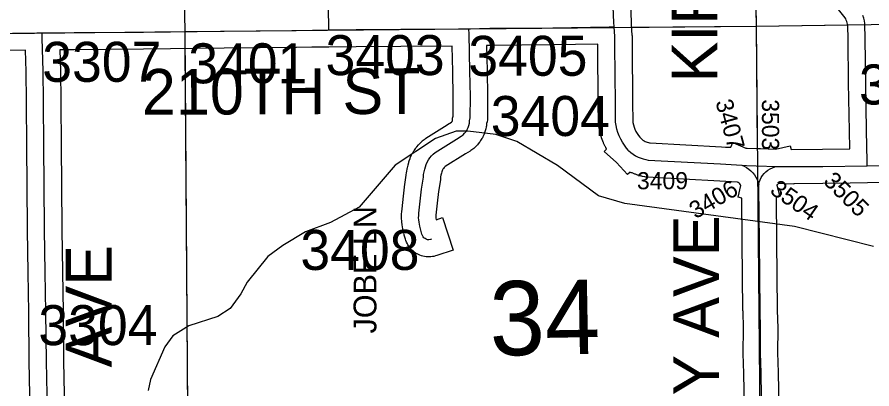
# Model space of a CAD drawing. Extents: x 23.6 to 68.7, y -63 to -29.
# Drawn here: x 41.355 to 42.849, y -45.271 to -44.621 of the extents above; entities that cross this region are included whole.
import ezdxf

# ---------------------------------------------------------------- set-up
doc = ezdxf.new("R2010")
doc.units = 0
for name, color, linetype in [('tdCoHydroRiver', 7, 'Continuous'), ('tdCoSecRdNmbr', 7, 'Continuous'), ('tdCoSecRdTxt', 7, 'Continuous'), ('tdCoSecRteBand', 7, 'Continuous'), ('tdCoSecRteCL', 7, 'Continuous'), ('tdCoSectLine', 7, 'Continuous'), ('tdCoSectLinePart', 7, 'Continuous'), ('tdCoSectNmbr', 7, 'Continuous'), ('tdCoSurfGravel', 7, 'Continuous')]:
    doc.layers.add(name, color=color, linetype=linetype)

msp = doc.modelspace()

# ---------------------------------------------------------------- linework, layer by layer
at = {"layer": 'tdCoHydroRiver'}
msp.add_lwpolyline([(42.8518, -45.022), (42.7141, -44.987), (42.417, -44.9472), (42.3711, -44.9334), (42.2995, -44.8804), (42.2281, -44.8385), (42.1917, -44.8262), (42.1427, -44.8203), (42.1222, -44.8205), (42.086, -44.8335), (42.0154, -44.8799), (41.9529, -44.9532), (41.9027, -44.9805), (41.8586, -44.9967), (41.8194, -45.0207), (41.7928, -45.0399), (41.7569, -45.0845), (41.746, -45.1051), (41.7273, -45.1305), (41.7054, -45.1449), (41.655, -45.1612), (41.6267, -45.1788), (41.6127, -45.1979), (41.588, -45.255), (41.5835, -45.274)], dxfattribs=at)
at = {"layer": 'tdCoSecRteBand'}
for points in [[(42.7077, -44.8524), (42.7628, -44.8521), (42.8103, -44.8513), (42.8097, -44.8198), (42.8097, -44.8198), (42.8097, -44.8197), (42.8085, -44.736), (42.8074, -44.6602), (42.8069, -44.6347), (42.8067, -44.6331), (42.8061, -44.6307), (42.8054, -44.6284), (42.8044, -44.6262), (42.8033, -44.624), (42.8022, -44.6222), (42.7696, -44.5809)], [(42.4279, -44.6073), (42.4283, -44.6359), (42.4296, -44.6521), (42.4297, -44.6533), (42.4297, -44.6545), (42.4297, -44.6711), (42.4307, -44.7711), (42.431, -44.8022), (42.4314, -44.8054), (42.4323, -44.8094), (42.4335, -44.8133), (42.4349, -44.8171), (42.4366, -44.8208), (42.4386, -44.8244), (42.4408, -44.8278), (42.4432, -44.8309), (42.445, -44.8328), (42.4468, -44.8344), (42.4487, -44.8359), (42.4508, -44.8372), (42.453, -44.8383), (42.456, -44.8395), (42.4584, -44.8403), (42.4603, -44.8409), (42.4614, -44.8411), (42.5863, -44.8478), (42.5863, -44.8478), (42.5863, -44.8478), (42.5934, -44.8482), (42.6025, -44.8487), (42.6061, -44.8404), (42.6287, -44.8502), (42.631, -44.8503), (42.6476, -44.8508), (42.6545, -44.851), (42.6807, -44.8519), (42.7063, -44.8462), (42.7077, -44.8524)], [(42.6274, -45.3651), (42.6254, -45.2447), (42.6241, -45.2095), (42.6241, -45.2088), (42.6241, -45.2081), (42.6246, -45.1664), (42.6238, -45.1349), (42.6237, -45.1346), (42.6237, -45.1344), (42.6226, -45.0138), (42.6217, -44.9377), (42.6152, -44.9361), (42.6201, -44.9155), (42.6192, -44.9142), (42.6181, -44.9128), (42.6169, -44.9116), (42.6156, -44.9105), (42.6142, -44.9095), (42.583, -44.9078), (42.4561, -44.9009), (42.454, -44.9007), (42.452, -44.9004), (42.4479, -44.8996), (42.4468, -44.8994), (42.4458, -44.8991), (42.4417, -44.898), (42.4406, -44.8977), (42.4396, -44.8973), (42.4356, -44.8959), (42.4351, -44.8957), (42.4346, -44.8955), (42.4298, -44.8936), (42.4285, -44.8931), (42.4273, -44.8925), (42.4264, -44.8921), (42.4218, -44.8964), (42.4025, -44.8752), (42.3813, -44.8559), (42.3852, -44.8517), (42.3837, -44.8491), (42.3831, -44.8481), (42.3827, -44.8471), (42.38, -44.8414), (42.3796, -44.8404), (42.3792, -44.8394), (42.3769, -44.8335), (42.3766, -44.8325), (42.3762, -44.8314), (42.3745, -44.8254), (42.3741, -44.8243), (42.3739, -44.8232), (42.3726, -44.8171), (42.3723, -44.816), (42.3722, -44.8149), (42.3713, -44.8087), (42.371, -44.8067), (42.371, -44.8048), (42.3707, -44.7717), (42.3707, -44.7717), (42.3707, -44.7717), (42.3697, -44.6716), (42.3697, -44.6714), (42.3697, -44.6713), (42.3697, -44.6682), (42.2918, -44.6694), (42.2917, -44.6694), (42.2916, -44.6694), (42.1813, -44.6704), (42.1755, -44.6705), (42.1764, -44.7147), (42.1764, -44.7147), (42.1764, -44.7147), (42.1773, -44.759), (42.1773, -44.7594), (42.1773, -44.7598), (42.1769, -44.7976), (42.1769, -44.8008), (42.1762, -44.8039), (42.1755, -44.8071), (42.1753, -44.8092), (42.1751, -44.8109), (42.1748, -44.8126), (42.1739, -44.8165), (42.1736, -44.8182), (42.173, -44.8198), (42.1718, -44.8236), (42.1712, -44.8252), (42.1705, -44.8268), (42.1688, -44.8304), (42.1681, -44.832), (42.1671, -44.8334), (42.165, -44.8368), (42.1641, -44.8383), (42.163, -44.8397), (42.1606, -44.8428), (42.1595, -44.8441), (42.1583, -44.8454), (42.1555, -44.8482), (42.1542, -44.8494), (42.1529, -44.8505), (42.1498, -44.8529), (42.1482, -44.8542), (42.1465, -44.8552), (42.1383, -44.86), (42.1033, -44.8823), (42.1024, -44.883), (42.1012, -44.8842), (42.1002, -44.8855), (42.0992, -44.8868), (42.0984, -44.8882), (42.0977, -44.8897), (42.0972, -44.8913), (42.0965, -44.8939), (42.0957, -44.8975), (42.0951, -44.9005), (42.0947, -44.9044), (42.0947, -44.9049), (42.0946, -44.9054), (42.0916, -44.926), (42.0891, -44.9464), (42.087, -44.9672), (42.0868, -44.9698), (42.0867, -44.9712), (42.0868, -44.9727), (42.0872, -44.975), (42.0872, -44.9753), (42.0986, -44.9716), (42.1172, -45.0287), (42.0887, -45.0379), (42.0864, -45.0387), (42.0835, -45.0396), (42.0806, -45.04), (42.0782, -45.0402), (42.0752, -45.0406), (42.0723, -45.0404), (42.0698, -45.0402), (42.0669, -45.0399), (42.064, -45.0391), (42.0617, -45.0384), (42.0588, -45.0376), (42.0562, -45.0363), (42.054, -45.0352), (42.0514, -45.0338), (42.0491, -45.032), (42.0472, -45.0304), (42.0449, -45.0286), (42.0429, -45.0263), (42.0414, -45.0245), (42.0395, -45.0222), (42.038, -45.0196), (42.0369, -45.0175), (42.0354, -45.0149), (42.0345, -45.012), (42.0338, -45.0097), (42.0338, -45.0096), (42.0337, -45.0095), (42.0316, -45.0025), (42.0313, -45.0015), (42.0311, -45.0006), (42.0294, -44.9935), (42.0292, -44.9925), (42.029, -44.9915), (42.0279, -44.9843), (42.0278, -44.984), (42.0278, -44.9837), (42.0273, -44.9799), (42.0271, -44.9787), (42.027, -44.9775), (42.0268, -44.9737), (42.0267, -44.9725), (42.0267, -44.9713), (42.0268, -44.9675), (42.0268, -44.9663), (42.0269, -44.9651), (42.0273, -44.9613), (42.0273, -44.9613), (42.0273, -44.9613), (42.0294, -44.9401), (42.0294, -44.9398), (42.0295, -44.9395), (42.0321, -44.9184), (42.0321, -44.9181), (42.0321, -44.9177), (42.0351, -44.8973), (42.0356, -44.893), (42.0357, -44.8921), (42.0359, -44.8912), (42.0367, -44.8864), (42.0368, -44.8855), (42.0371, -44.8846), (42.0382, -44.8799), (42.0382, -44.8796), (42.0383, -44.8793), (42.0394, -44.8751), (42.0397, -44.8738), (42.0402, -44.8725), (42.0416, -44.8684), (42.0421, -44.8672), (42.0426, -44.8659), (42.0444, -44.862), (42.045, -44.8608), (42.0457, -44.8596), (42.0478, -44.8558), (42.0485, -44.8546), (42.0493, -44.8535), (42.0518, -44.85), (42.0525, -44.8489), (42.0534, -44.8478), (42.0562, -44.8445), (42.0571, -44.8435), (42.0581, -44.8425), (42.0611, -44.8395), (42.0621, -44.8385), (42.0631, -44.8376), (42.0665, -44.8349), (42.0679, -44.8337), (42.0695, -44.8327), (42.1065, -44.8092), (42.1069, -44.8089), (42.1072, -44.8087), (42.1141, -44.8046), (42.1143, -44.8045), (42.1147, -44.8041), (42.115, -44.8037), (42.1152, -44.8033), (42.1154, -44.8029), (42.1156, -44.8024), (42.1157, -44.8019), (42.1159, -44.7997), (42.1161, -44.7977), (42.1165, -44.7958), (42.117, -44.7939), (42.1173, -44.7597), (42.1164, -44.7159), (42.1155, -44.6717), (42.1151, -44.6718), (42.1151, -44.6716), (42.0255, -44.672), (41.9476, -44.6727), (41.8999, -44.6733), (41.8699, -44.6737), (41.8699, -44.6736), (41.8429, -44.674), (41.8429, -44.674), (41.8428, -44.674), (41.7167, -44.6753), (41.5757, -44.6769), (41.5757, -44.6769), (41.5756, -44.6769), (41.4544, -44.6779), (41.4544, -44.6779), (41.4543, -44.6779), (41.4292, -44.678), (41.4302, -44.7149), (41.4302, -44.7151), (41.4302, -44.7153), (41.4308, -44.7677), (41.4308, -44.7678), (41.4308, -44.7679), (41.4315, -44.8484), (41.4322, -44.9131), (41.4322, -44.9132), (41.4322, -44.9133), (41.4327, -44.993), (41.4338, -45.0665), (41.435, -45.1369), (41.435, -45.137), (41.435, -45.1371), (41.4358, -45.2227), (41.4376, -45.3097)], [(41.3776, -45.3107), (41.3758, -45.2238), (41.3758, -45.2236), (41.3758, -45.2235), (41.375, -45.1377), (41.3738, -45.0675), (41.3738, -45.0675), (41.3738, -45.0675), (41.3727, -44.9938), (41.3727, -44.9937), (41.3727, -44.9935), (41.3722, -44.9137), (41.3715, -44.849), (41.3715, -44.8489), (41.3715, -44.8489), (41.3708, -44.7684), (41.3702, -44.7162), (41.3692, -44.6786), (41.3031, -44.6796)], [(42.8879, -44.9101), (42.8413, -44.9109), (42.8114, -44.9114), (42.8114, -44.9113), (42.7636, -44.9121), (42.7634, -44.9121), (42.7632, -44.9121), (42.7125, -44.9123), (42.7125, -44.9129), (42.6962, -44.9124), (42.6962, -44.9124), (42.6956, -44.9124), (42.6867, -44.9121), (42.6864, -44.9122), (42.6855, -44.9126), (42.6846, -44.9132), (42.6838, -44.9138), (42.6831, -44.9145), (42.6827, -44.9149), (42.6882, -44.9347), (42.6816, -44.9365), (42.6826, -45.0131), (42.6826, -45.0131), (42.6826, -45.0132), (42.6837, -45.1336), (42.6846, -45.1654), (42.6846, -45.166), (42.6846, -45.1665), (42.6841, -45.208), (42.6854, -45.2428), (42.6854, -45.2431), (42.6854, -45.2434), (42.6874, -45.3641)]]:
    msp.add_lwpolyline(points, dxfattribs=at)
at = {"layer": 'tdCoSecRteCL'}
for points in [[(41.8995, -44.6433), (41.8994, -44.6351), (41.8991, -44.6109), (41.8981, -44.5493), (41.8971, -44.4722), (41.897, -44.4386), (41.8951, -44.3933), (41.894, -44.3257), (41.8922, -44.2471), (41.8905, -44.1736), (41.8897, -44.1415)], [(42.4237, -44.854), (42.4202, -44.8502), (42.4164, -44.8452), (42.4129, -44.8399), (42.4099, -44.8345), (42.4072, -44.8288), (42.405, -44.8229), (42.4032, -44.8168), (42.4019, -44.8107), (42.401, -44.8045), (42.4007, -44.7714), (42.3997, -44.6713), (42.3997, -44.6545), (42.3983, -44.6378), (42.3983, -44.6373), (42.3977, -44.63), (42.3962, -44.5881), (42.3949, -44.54), (42.3944, -44.5003), (42.3934, -44.4351), (42.3924, -44.3432), (42.3918, -44.2744), (42.3906, -44.1788), (42.3901, -44.1359)], [(42.8408, -44.8809), (42.8407, -44.8737), (42.8397, -44.8193), (42.8385, -44.7356), (42.8374, -44.6597), (42.8369, -44.6322), (42.8362, -44.6273), (42.835, -44.6226), (42.8335, -44.6179)], [(41.8995, -44.6433), (41.9473, -44.6427), (42.0253, -44.642), (42.1263, -44.6415), (42.1445, -44.6411)], [(42.0794, -45.0094), (42.0771, -45.0102), (42.0747, -45.0105), (42.0722, -45.0103), (42.0699, -45.0096), (42.0678, -45.0085), (42.0659, -45.007), (42.0643, -45.0051), (42.0632, -45.003), (42.0624, -45.0007), (42.0603, -44.9938), (42.0587, -44.9867), (42.0575, -44.9795), (42.057, -44.9757), (42.0567, -44.9719), (42.0568, -44.968), (42.0572, -44.9642), (42.0593, -44.9431), (42.0618, -44.9221), (42.0649, -44.9011), (42.0654, -44.8963), (42.0662, -44.8915), (42.0674, -44.8868), (42.0684, -44.8826), (42.0699, -44.8785), (42.0717, -44.8745), (42.0739, -44.8707), (42.0764, -44.8672), (42.0792, -44.8638), (42.0823, -44.8608), (42.0856, -44.858), (42.1226, -44.8345), (42.1311, -44.8294), (42.1343, -44.8269), (42.1371, -44.8241), (42.1395, -44.821), (42.1416, -44.8176), (42.1433, -44.814), (42.1446, -44.8103), (42.1454, -44.8064), (42.1458, -44.8024), (42.1469, -44.7973), (42.1473, -44.7595), (42.1464, -44.7153), (42.1451, -44.6509), (42.1445, -44.6411)], [(42.1445, -44.6411), (42.1809, -44.6404), (42.2913, -44.6394), (42.3898, -44.6379), (42.3983, -44.6378)], [(41.1489, -44.6512), (41.1852, -44.6506), (41.3026, -44.6496), (41.3893, -44.6483), (41.3982, -44.6482)], [(41.3982, -44.6482), (41.4542, -44.6479), (41.5754, -44.6469), (41.7164, -44.6453), (41.8425, -44.644), (41.8995, -44.6433)], [(41.4087, -45.6519), (41.4084, -45.645), (41.4081, -45.5914), (41.4082, -45.5671), (41.4092, -45.516), (41.4079, -45.4558), (41.4081, -45.396), (41.4076, -45.3103), (41.4058, -45.2232), (41.405, -45.1374), (41.4038, -45.067), (41.4027, -44.9933), (41.4022, -44.9134), (41.4015, -44.8487), (41.4008, -44.7681), (41.4002, -44.7157), (41.3987, -44.6578), (41.3982, -44.6482)], [(42.4237, -44.854), (42.4276, -44.8575), (42.4317, -44.8606), (42.4361, -44.8634), (42.4407, -44.8657), (42.4455, -44.8676), (42.4495, -44.869), (42.4536, -44.8701), (42.4577, -44.8709), (42.5846, -44.8778), (42.6217, -44.8798)], [(42.6217, -44.8798), (42.626, -44.8817), (42.6301, -44.884), (42.634, -44.8867), (42.6375, -44.8897), (42.6408, -44.8931), (42.6437, -44.8968), (42.6462, -44.9007), (42.6483, -44.9049), (42.65, -44.9093), (42.6513, -44.9138)], [(42.6217, -44.8798), (42.6297, -44.8803), (42.6466, -44.8808), (42.6835, -44.882)], [(42.6835, -44.882), (42.6966, -44.8824), (42.7631, -44.8821), (42.8408, -44.8809)], [(42.8408, -44.8809), (42.8877, -44.8801)], [(42.6513, -44.9138), (42.6523, -44.9095), (42.6538, -44.9054), (42.6557, -44.9015), (42.658, -44.8978), (42.6608, -44.8944), (42.6639, -44.8913), (42.6674, -44.8886), (42.6711, -44.8862), (42.6751, -44.8844), (42.6792, -44.8829), (42.6835, -44.882)], [(42.6567, -45.6349), (42.657, -45.6201), (42.6572, -45.6027), (42.6587, -45.5685), (42.6593, -45.5338), (42.6593, -45.4976), (42.6574, -45.3646), (42.6554, -45.2439), (42.6541, -45.2084), (42.6546, -45.1662), (42.6537, -45.1341), (42.6526, -45.0134), (42.6514, -44.9197), (42.6513, -44.9138)]]:
    msp.add_lwpolyline(points, dxfattribs=at)
at = {"layer": 'tdCoSectLine'}
for points in [[(42.6312, -43.6316), (42.6467, -44.6366)], [(41.628, -43.652), (41.6477, -44.6461)], [(42.6467, -44.6366), (43.6508, -44.6219)], [(41.6477, -44.6461), (42.6467, -44.6366)], [(42.6467, -44.6366), (42.6564, -45.6349)], [(40.6495, -44.6571), (41.6477, -44.6461)], [(41.6477, -44.6461), (41.6548, -45.649)]]:
    msp.add_lwpolyline(points, dxfattribs=at)
at = {"layer": 'tdCoSectLinePart'}
for points in [[(42.6453, -44.5458), (42.6467, -44.6366)], [(42.4281, -44.6386), (42.6467, -44.6366)], [(42.6467, -44.6366), (42.8059, -44.6342)], [(42.6467, -44.6366), (42.6487, -44.8509)], [(41.6479, -44.676), (41.6546, -45.6196)]]:
    msp.add_lwpolyline(points, dxfattribs=at)
at = {"layer": 'tdCoSurfGravel'}
msp.add_line((42.6466, -44.8808), (42.6835, -44.882), dxfattribs=at)
for points in [[(41.8995, -44.6433), (41.8994, -44.6351), (41.8991, -44.6109), (41.8981, -44.5493), (41.8971, -44.4722), (41.897, -44.4386), (41.8951, -44.3933), (41.894, -44.3257), (41.8922, -44.2471), (41.8905, -44.1736), (41.8897, -44.1415), (41.8882, -44.0848), (41.8868, -44.0137), (41.8846, -43.943), (41.8838, -43.9002), (41.8831, -43.8987), (41.8822, -43.8973), (41.8811, -43.896)], [(42.3983, -44.6373), (42.3977, -44.63), (42.3962, -44.5881), (42.3949, -44.54), (42.3944, -44.5003), (42.3934, -44.4351), (42.3924, -44.3432), (42.3918, -44.2744), (42.3906, -44.1788), (42.3901, -44.1359)], [(42.8408, -44.8809), (42.8407, -44.8737), (42.8397, -44.8193), (42.8385, -44.7356), (42.8374, -44.6597), (42.8369, -44.6322), (42.8362, -44.6273), (42.835, -44.6226), (42.8335, -44.6179)], [(41.8995, -44.6433), (41.9473, -44.6427), (42.0253, -44.642), (42.1263, -44.6415), (42.1445, -44.6411), (42.1809, -44.6404), (42.2913, -44.6394), (42.3898, -44.6379), (42.3983, -44.6378)], [(42.0794, -45.0094), (42.0771, -45.0102), (42.0747, -45.0105), (42.0722, -45.0103), (42.0699, -45.0096), (42.0678, -45.0085), (42.0659, -45.007), (42.0643, -45.0051), (42.0632, -45.003), (42.0624, -45.0007), (42.0603, -44.9938), (42.0587, -44.9867), (42.0575, -44.9795), (42.057, -44.9757), (42.0567, -44.9719), (42.0568, -44.968), (42.0572, -44.9642), (42.0593, -44.9431), (42.0618, -44.9221), (42.0649, -44.9011), (42.0654, -44.8963), (42.0662, -44.8915), (42.0674, -44.8868), (42.0684, -44.8826), (42.0699, -44.8785), (42.0717, -44.8745), (42.0739, -44.8707), (42.0764, -44.8672), (42.0792, -44.8638), (42.0823, -44.8608), (42.0856, -44.858), (42.1226, -44.8345), (42.1311, -44.8294), (42.1343, -44.8269), (42.1371, -44.8241), (42.1395, -44.821), (42.1416, -44.8176), (42.1433, -44.814), (42.1446, -44.8103), (42.1454, -44.8064), (42.1458, -44.8024), (42.1469, -44.7973), (42.1473, -44.7595), (42.1464, -44.7153), (42.1451, -44.6509), (42.1445, -44.6411)], [(42.4237, -44.854), (42.4202, -44.8502), (42.4164, -44.8452), (42.4129, -44.8399), (42.4099, -44.8345), (42.4072, -44.8288), (42.405, -44.8229), (42.4032, -44.8168), (42.4019, -44.8107), (42.401, -44.8045), (42.4007, -44.7714), (42.3997, -44.6713), (42.3997, -44.6545), (42.3983, -44.6378), (42.3983, -44.6373)], [(41.3026, -44.6496), (41.3893, -44.6483), (41.3982, -44.6482), (41.4542, -44.6479), (41.5754, -44.6469), (41.7164, -44.6453), (41.8425, -44.644), (41.8995, -44.6433)], [(41.4087, -45.6519), (41.4084, -45.645), (41.4081, -45.5914), (41.4082, -45.5671), (41.4092, -45.516), (41.4079, -45.4558), (41.4081, -45.396), (41.4076, -45.3103), (41.4058, -45.2232), (41.405, -45.1374), (41.4038, -45.067), (41.4027, -44.9933), (41.4022, -44.9134), (41.4015, -44.8487), (41.4008, -44.7681), (41.4002, -44.7157), (41.3987, -44.6578), (41.3982, -44.6482)], [(42.4237, -44.854), (42.4276, -44.8575), (42.4317, -44.8606), (42.4361, -44.8634), (42.4407, -44.8657), (42.4455, -44.8676), (42.4495, -44.869), (42.4536, -44.8701), (42.4577, -44.8709), (42.5846, -44.8778), (42.6217, -44.8798)], [(42.6217, -44.8798), (42.6297, -44.8803), (42.6466, -44.8808)], [(42.6217, -44.8798), (42.626, -44.8817), (42.6301, -44.884), (42.634, -44.8867), (42.6375, -44.8897), (42.6408, -44.8931), (42.6437, -44.8968), (42.6462, -44.9007), (42.6483, -44.9049), (42.65, -44.9093), (42.6513, -44.9138)], [(42.6835, -44.882), (42.6966, -44.8824), (42.7631, -44.8821), (42.8408, -44.8809), (42.8408, -44.8809)], [(42.8408, -44.8809), (42.8877, -44.8801)], [(42.6513, -44.9138), (42.6523, -44.9095), (42.6538, -44.9054), (42.6557, -44.9015), (42.658, -44.8978), (42.6608, -44.8944), (42.6639, -44.8913), (42.6674, -44.8886), (42.6711, -44.8862), (42.6751, -44.8844), (42.6792, -44.8829), (42.6835, -44.882)], [(42.6567, -45.6349), (42.657, -45.6201), (42.6572, -45.6027), (42.6587, -45.5685), (42.6593, -45.5338), (42.6593, -45.4976), (42.6574, -45.3646), (42.6554, -45.2439), (42.6541, -45.2084), (42.6546, -45.1662), (42.6537, -45.1341), (42.6526, -45.0134), (42.6514, -44.9197), (42.6513, -44.9138)]]:
    msp.add_lwpolyline(points, dxfattribs=at)

# ---------------------------------------------------------------- texts
at = {"layer": 'tdCoSecRdNmbr'}
for s, height, rotation, p in [('3403', 0.07, 0.0328, (41.8939, -44.7224)), ('3405', 0.07, 0.0329, (42.1436, -44.7236)), ('3307', 0.07, 0.0324, (41.3986, -44.7341)), ('3401', 0.07, 0.0326, (41.6539, -44.7367)), ('3508', 0.07, 0.0335, (42.8266, -44.7737)), ('3404', 0.07, 0.033, (42.1828, -44.8289)), ('3407', 0.03, 285.0314, (42.5754, -44.769)), ('3503', 0.03, 270.0311, (42.6569, -44.7646)), ('3409', 0.03, 0.0343, (42.4384, -44.9221)), ('3505', 0.03, 315.0326, (42.7625, -44.9097)), ('3406', 0.03, 30.0324, (42.5408, -44.9747)), ('3504', 0.03, 325.0328, (42.669, -44.9279)), ('3408', 0.07, 0.0327, (41.8499, -45.0633)), ('3304', 0.07, 0.0324, (41.3918, -45.1949))]:
    msp.add_text(s, height=height, rotation=rotation, dxfattribs=at).set_placement(p)
at = {"layer": 'tdCoSecRdTxt'}
for s, height, rotation, p in [('KIRBY AVE', 0.08, 90, (42.579, -44.735)), ('210TH ST', 0.08, 0.1924, (41.5727, -44.7917)), ('JOBE LN', 0.04, 90, (41.9829, -45.1745)), ('KIRBY AVE', 0.08, 90, (42.5817, -45.5328)), ('AVE', 0.08, 90, (41.5198, -45.2338))]:
    msp.add_text(s, height=height, rotation=rotation, dxfattribs=at).set_placement(p)
at = {"layer": 'tdCoSectNmbr'}
msp.add_text('34', height=0.13, rotation=1.0329, dxfattribs=at).set_placement((42.1817, -45.2134))

doc.saveas('drawing.dxf')
